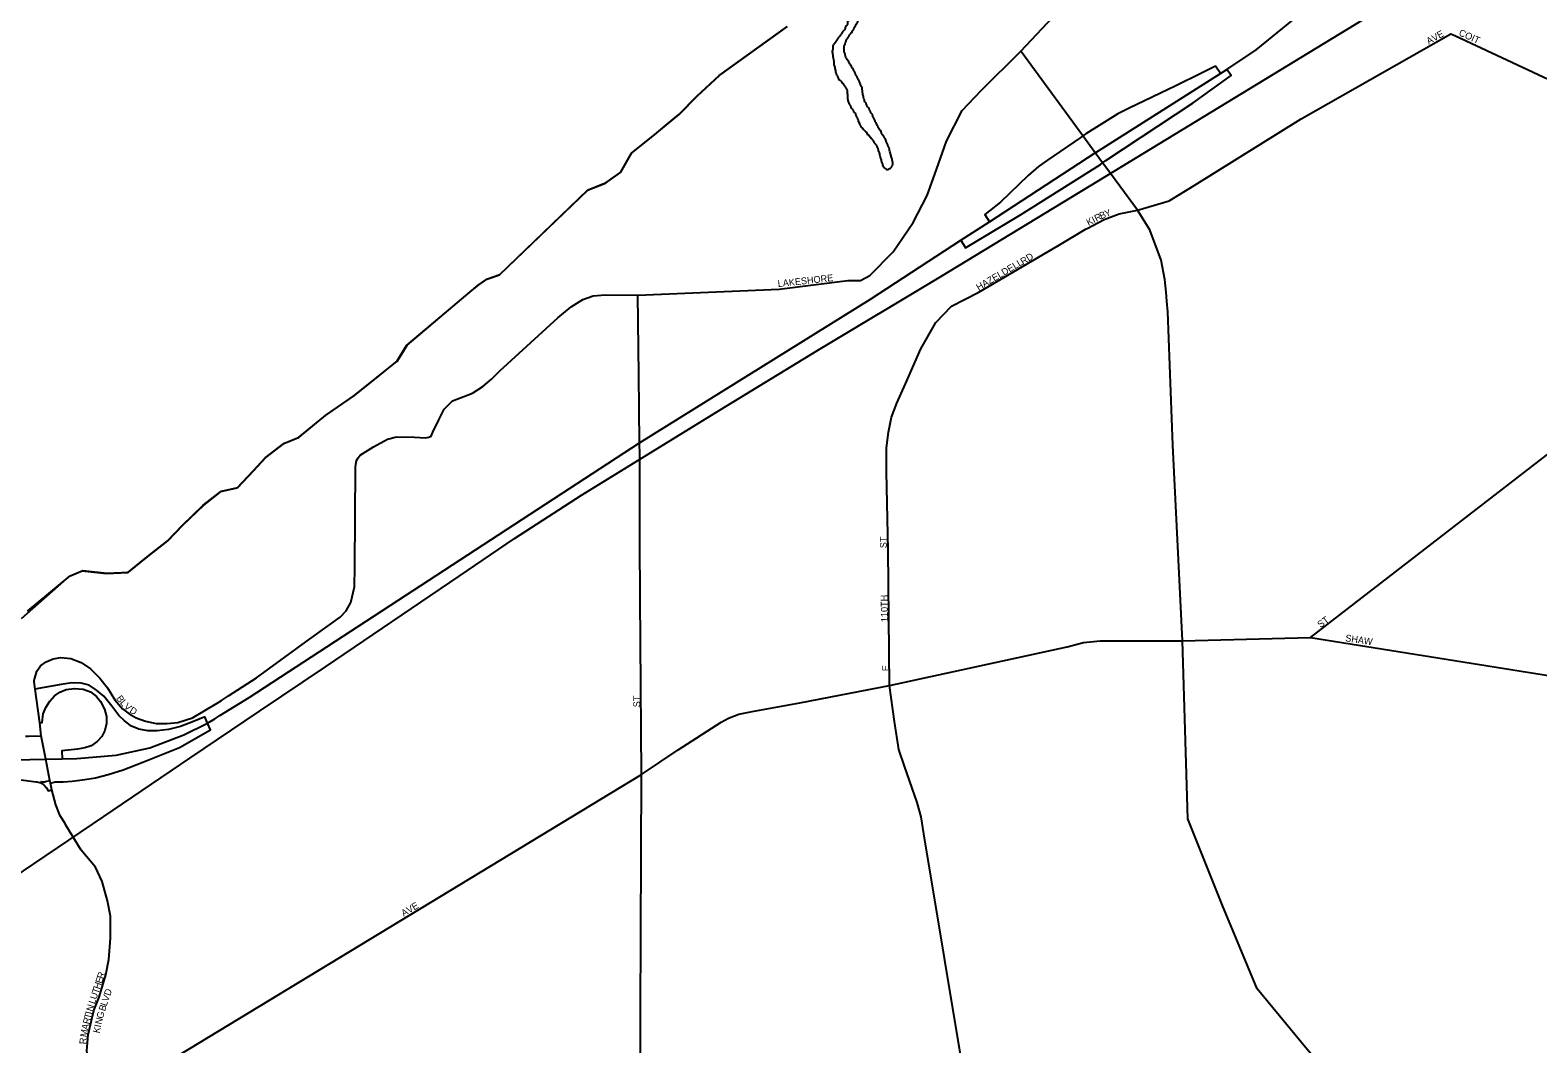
# Model space of a CAD drawing. Extents: x -561 to 1170, y 0 to 846.
# Drawn here: x 287.41 to 317.26, y 322.88 to 342.95 of the extents above; entities that cross this region are included whole.
import ezdxf

# ---------------------------------------------------------------- set-up
doc = ezdxf.new("R2010")
doc.units = 0
for name, color, linetype in [('GM_X_City_Street', 7, 'Continuous'), ('GM_X_City_Street_Text', 7, 'Continuous'), ('GM_X_County', 7, 'Continuous'), ('GM_X_Interchange_Ramps', 7, 'Continuous'), ('GM_X_Interstate_Route', 7, 'Continuous'), ('GM_X_Major_Lake', 7, 'Continuous'), ('GM_X_Major_River', 7, 'Continuous'), ('GM_X_Rail_Line', 7, 'Continuous')]:
    doc.layers.add(name, color=color, linetype=linetype)

msp = doc.modelspace()

# ---------------------------------------------------------------- linework, layer by layer
at = {"layer": 'GM_X_City_Street'}
for points in [[(299.445, 337.707), (302.241, 337.822), (303.601, 337.991), (303.855, 337.991), (304.038, 338.09), (304.501, 338.563), (304.896, 339.145), (305.172, 339.678), (305.359, 340.191), (305.557, 340.753), (305.862, 341.359), (306.242, 341.753), (307.026, 342.532), (309.036, 344.677), (309.558, 345.319), (309.779, 345.681), (310.322, 346.484), (310.482, 346.765), (310.643, 347.428), (310.804, 347.97), (311.346, 348.512), (314.499, 351.323), (316.868, 353.552), (319.359, 356.088)], [(308.34, 339.026), (308.677, 339.201), (308.976, 339.311), (309.338, 339.387), (309.961, 339.571), (310.459, 339.875), (312.577, 341.197), (315.538, 342.878), (315.633, 342.834)], [(315.633, 342.834), (321.654, 340.021)], [(308.253, 340.855), (307.026, 342.532)], [(308.728, 340.209), (308.645, 340.321), (308.498, 340.519), (308.253, 340.855)], [(309.918, 337.583), (309.904, 337.761), (309.875, 338.015), (309.803, 338.399), (309.578, 338.998), (309.338, 339.387), (308.728, 340.209)], [(306.193, 337.761), (306.197, 337.763), (307.761, 338.679), (308.321, 339.016), (308.34, 339.026)], [(309.325, 330.861), (310.226, 330.859), (312.759, 330.925), (317.723, 334.759), (318.175, 335.06), (318.513, 335.285), (318.889, 335.699), (319.491, 336.338), (320.569, 337.493), (321.071, 338.03), (321.753, 338.767), (321.903, 338.93)], [(291.116, 329.628), (291.201, 329.678), (291.341, 329.77), (291.893, 330.132), (292.947, 330.892), (293.549, 331.327), (293.669, 331.455), (293.763, 331.619), (293.837, 331.932), (293.841, 332.328), (293.852, 334.289), (293.859, 334.36), (293.878, 334.43), (293.906, 334.485), (293.948, 334.537), (294.213, 334.705), (294.486, 334.853), (294.665, 334.897), (295.024, 334.893), (295.24, 334.882), (295.308, 334.893), (295.352, 334.912), (295.389, 334.994), (295.503, 335.236), (295.61, 335.45), (295.772, 335.612), (296, 335.7), (296.168, 335.764), (296.376, 335.894), (296.547, 336.044), (296.713, 336.205), (297.863, 337.256), (298.122, 337.475), (298.358, 337.617), (298.563, 337.689), (298.795, 337.712), (299.445, 337.707)], [(299.464, 336.125), (299.445, 337.707)], [(304.367, 334.407), (304.367, 334.682), (304.405, 334.991), (304.468, 335.286), (304.574, 335.568), (304.742, 335.951), (305.045, 336.64), (305.344, 337.162), (305.654, 337.485), (306.193, 337.761)], [(314.914, 320.143), (314.872, 320.193), (314.522, 320.606), (312.669, 322.805), (311.707, 323.973), (311.021, 325.621), (310.335, 327.339), (310.226, 330.859), (310.032, 334.733), (309.934, 337.376), (309.918, 337.583)], [(299.481, 334.543), (299.48, 334.782), (299.464, 336.125)], [(299.486, 332.817), (299.481, 334.543)], [(304.429, 329.977), (304.397, 332.657), (304.367, 334.21), (304.367, 334.407)], [(299.516, 328.214), (299.489, 331.713), (299.486, 332.817)], [(288.3, 321.413), (288.928, 321.795), (289.954, 322.416), (299.516, 328.214), (300.245, 328.705), (301.091, 329.251), (301.237, 329.328), (301.441, 329.408), (301.71, 329.462), (302.649, 329.634), (304.429, 329.977), (307.946, 330.745), (308.268, 330.826), (308.594, 330.863), (309.325, 330.861)], [(312.759, 330.925), (317.22, 330.216), (317.22, 330.216)], [(287.497, 330.051), (287.495, 330.078), (287.545, 330.259), (287.622, 330.364), (287.73, 330.448), (287.869, 330.503), (288.021, 330.53), (288.219, 330.511), (288.423, 330.431), (288.608, 330.305), (288.797, 330.12), (288.946, 329.929), (289.094, 329.692), (289.242, 329.517), (289.374, 329.415), (289.516, 329.338), (289.701, 329.273), (289.907, 329.227), (290.121, 329.223), (290.337, 329.246), (290.625, 329.34), (291.116, 329.628)], [(317.22, 330.216), (320.705, 329.663)], [(287.324, 328.975), (287.383, 328.973), (287.633, 328.981), (287.608, 329.24), (287.512, 329.908), (287.497, 330.051)], [(310.494, 312.855), (310.41, 313.054), (310.24, 313.28), (309.222, 314.361), (308.511, 315.421), (306.872, 317.852), (306.589, 318.314), (306.516, 318.657), (306.329, 319.697), (305.107, 327.044), (305.053, 327.379), (304.976, 327.663), (304.722, 328.379), (304.61, 328.713), (304.528, 329.265), (304.429, 329.977)], [(287.806, 328.1), (287.723, 328.519), (287.633, 328.981)], [(287.994, 327.431), (287.921, 327.614), (287.846, 327.912), (287.818, 328.042), (287.806, 328.1)], [(299.485, 320.325), (299.485, 320.35), (299.516, 328.214)], [(288.123, 327.214), (288.105, 327.243), (288.007, 327.397), (287.994, 327.431)], [(288.928, 321.795), (288.743, 322.074), (288.638, 322.327), (288.565, 322.565), (288.537, 322.749), (288.566, 323.063), (288.676, 323.546), (288.781, 323.807), (288.913, 324.253), (288.972, 324.554), (289.008, 324.977), (289.005, 325.41), (288.945, 325.712), (288.841, 326.098), (288.705, 326.381), (288.425, 326.716), (288.123, 327.214)]]:
    msp.add_lwpolyline(points, dxfattribs=at)
at = {"layer": 'GM_X_County'}
msp.add_lwpolyline([(287.244, 331.302), (288.195, 332.144), (288.443, 332.244), (288.925, 332.194), (289.347, 332.214), (289.734, 332.526), (290.127, 332.833), (290.433, 333.15), (290.841, 333.544), (291.19, 333.817), (291.514, 333.891), (291.831, 334.229), (292.067, 334.486), (292.438, 334.766), (292.727, 334.888), (293.259, 335.322), (293.824, 335.708), (294.221, 336.026), (294.673, 336.394), (294.864, 336.705), (296.116, 337.765), (296.282, 337.902), (296.454, 338.018), (296.703, 338.107), (298.451, 339.784), (298.802, 339.924), (299.098, 340.133), (299.316, 340.515), (299.772, 340.877), (299.992, 341.064), (300.256, 341.278), (300.615, 341.64), (301.055, 342.051), (302.394, 343.014)], dxfattribs=at)
at = {"layer": 'GM_X_Interchange_Ramps'}
for points in [[(310.978, 342.094), (310.879, 342.238), (310.603, 342.099), (310.092, 341.85), (309.171, 341.407), (308.944, 341.296), (308.314, 340.896), (308.253, 340.855)], [(308.645, 340.321), (308.707, 340.369), (310.435, 341.508), (311.188, 342.052), (311.104, 342.174)], [(308.253, 340.855), (308.199, 340.819), (307.552, 340.377), (307.374, 340.252), (307.168, 340.07), (306.626, 339.545), (306.313, 339.301), (306.405, 339.158)], [(305.841, 338.79), (305.933, 338.641), (307.019, 339.295), (308.601, 340.288), (308.645, 340.321)], [(290.928, 329.235), (290.874, 329.358), (290.645, 329.263), (290.391, 329.166), (290.15, 329.105), (289.929, 329.08), (289.747, 329.081), (289.566, 329.115), (289.421, 329.175), (289.284, 329.275), (289.17, 329.383), (289.03, 329.57), (288.874, 329.769), (288.729, 329.888), (288.58, 329.985), (288.423, 330.021), (288.237, 330.031), (288.028, 329.998), (287.578, 329.919), (287.512, 329.908)], [(287.608, 329.24), (287.654, 329.247), (287.675, 329.417), (287.724, 329.543), (287.804, 329.668), (287.896, 329.77), (287.999, 329.844), (288.126, 329.898), (288.292, 329.92), (288.461, 329.903), (288.607, 329.854), (288.728, 329.762), (288.81, 329.659), (288.887, 329.512), (288.925, 329.362), (288.928, 329.227), (288.895, 329.086), (288.835, 328.968), (288.743, 328.87), (288.624, 328.784), (288.498, 328.742), (288.351, 328.716), (288.043, 328.687), (288.048, 328.525)], [(287.818, 328.042), (287.91, 328.068), (288.065, 328.072), (288.248, 328.086), (288.498, 328.119), (288.709, 328.152), (288.958, 328.217), (289.259, 328.309), (289.643, 328.459), (290.371, 328.748), (290.987, 329.1), (290.928, 329.235)], [(285.391, 328.455), (285.396, 328.298), (285.795, 328.266), (286.469, 328.212), (287.533, 328.072), (287.544, 328.069), (287.628, 328.048), (287.665, 328.033), (287.695, 328.008), (287.74, 327.953), (287.774, 327.892), (287.846, 327.912)], [(287.628, 328.048), (287.635, 328.075), (287.673, 328.074), (287.698, 328.074), (287.72, 328.077), (287.742, 328.082), (287.806, 328.1)]]:
    msp.add_lwpolyline(points, dxfattribs=at)
at = {"layer": 'GM_X_Interstate_Route'}
for points in [[(308.508, 340.526), (310.978, 342.094), (311.104, 342.174), (311.687, 342.56), (312.845, 343.502), (313.658, 344.387), (314.295, 345.272), (314.668, 345.951), (314.987, 346.651), (315.195, 347.247), (315.541, 348.368), (315.818, 349.172), (316.193, 349.919), (316.643, 350.66)], [(291.171, 329.381), (291.752, 329.741), (299.48, 334.782), (304.048, 337.624), (305.841, 338.79), (306.405, 339.158), (308.498, 340.519), (308.508, 340.526)], [(287.723, 328.519), (288.048, 328.525), (288.341, 328.53), (289.116, 328.599), (289.785, 328.744), (290.459, 329.003), (290.928, 329.235), (291.072, 329.319), (291.171, 329.381)], [(286.132, 328.484), (287.723, 328.519)]]:
    msp.add_lwpolyline(points, dxfattribs=at)
at = {"layer": 'GM_X_Major_Lake'}
for points in [[(292.45, 334.773), (292.739, 334.895), (293.271, 335.329), (293.836, 335.715), (294.233, 336.033), (294.685, 336.401), (294.876, 336.712), (296.128, 337.772), (296.294, 337.909), (296.466, 338.025), (296.714, 338.114), (298.463, 339.791), (298.814, 339.931), (299.109, 340.14), (299.328, 340.521), (299.784, 340.884), (300.004, 341.071), (300.268, 341.285), (300.627, 341.647), (301.067, 342.058), (302.406, 343.021)], [(287.36, 331.449), (288.207, 332.151), (288.455, 332.251), (288.937, 332.201), (289.359, 332.221), (289.746, 332.533), (290.139, 332.84), (290.445, 333.157), (290.853, 333.55), (291.202, 333.824), (291.526, 333.898), (291.843, 334.236), (292.079, 334.493), (292.45, 334.773)]]:
    msp.add_lwpolyline(points, dxfattribs=at)
at = {"layer": 'GM_X_Major_River'}
for points in [[(303.389, 343.704), (303.39, 343.702), (303.401, 343.686), (303.417, 343.67), (303.428, 343.654), (303.445, 343.638), (303.461, 343.616), (303.472, 343.6), (303.488, 343.589), (303.499, 343.568), (303.51, 343.552), (303.527, 343.525), (303.56, 343.476), (303.565, 343.46), (303.576, 343.444), (303.592, 343.433), (303.603, 343.411), (303.609, 343.395), (303.625, 343.39), (303.631, 343.374), (303.631, 343.336), (303.637, 343.309), (303.637, 343.238), (303.632, 343.222), (303.627, 343.2), (303.627, 343.184), (303.622, 343.168), (303.617, 343.146), (303.606, 343.129), (303.595, 343.091), (303.596, 343.075), (303.564, 343.026), (303.548, 342.999), (303.542, 342.972), (303.521, 342.944), (303.51, 342.928), (303.489, 342.901), (303.478, 342.879), (303.462, 342.863), (303.452, 342.846), (303.43, 342.819), (303.419, 342.803), (303.403, 342.786), (303.393, 342.764), (303.377, 342.748), (303.366, 342.726), (303.345, 342.699), (303.329, 342.677), (303.313, 342.65), (303.302, 342.617), (303.303, 342.568), (303.297, 342.552), (303.298, 342.487), (303.303, 342.46), (303.304, 342.433), (303.309, 342.411), (303.309, 342.395), (303.315, 342.373), (303.315, 342.357), (303.321, 342.341), (303.321, 342.297), (303.338, 342.233), (303.343, 342.216), (303.344, 342.184), (303.355, 342.151), (303.355, 342.13), (303.366, 342.108), (303.372, 342.092), (303.372, 342.076), (303.388, 342.049), (303.394, 342.032), (303.449, 341.952), (303.47, 341.935), (303.492, 341.903), (303.509, 341.892), (303.514, 341.871), (303.531, 341.855), (303.563, 341.801), (303.574, 341.784), (303.586, 341.752), (303.586, 341.719), (303.592, 341.676), (303.592, 341.66), (303.592, 341.633), (303.592, 341.617), (303.598, 341.595), (303.598, 341.579), (303.603, 341.557), (303.615, 341.519), (303.631, 341.487), (303.642, 341.471), (303.648, 341.454), (303.659, 341.438), (303.664, 341.422), (303.686, 341.39), (303.703, 341.368), (303.713, 341.352)], [(304.065, 341.306), (304.049, 341.333), (304.027, 341.376), (304.021, 341.392), (303.999, 341.425), (303.983, 341.446), (303.977, 341.468), (303.966, 341.489), (303.961, 341.506), (303.945, 341.522), (303.934, 341.543), (303.928, 341.57), (303.917, 341.592), (303.911, 341.641), (303.9, 341.673), (303.9, 341.695), (303.894, 341.711), (303.894, 341.749), (303.888, 341.771), (303.883, 341.809), (303.861, 341.846), (303.855, 341.863), (303.849, 341.884), (303.838, 341.906), (303.822, 341.944), (303.811, 341.971), (303.8, 341.992), (303.789, 342.019), (303.778, 342.036), (303.761, 342.063), (303.75, 342.084), (303.739, 342.117), (303.728, 342.138), (303.717, 342.154), (303.712, 342.171), (303.695, 342.192), (303.684, 342.208), (303.673, 342.23), (303.651, 342.268), (303.64, 342.284), (303.629, 342.305), (303.607, 342.343), (303.591, 342.37), (303.575, 342.392), (303.564, 342.413), (303.547, 342.462), (303.547, 342.478), (303.536, 342.505), (303.53, 342.532), (303.53, 342.565), (303.524, 342.592), (303.529, 342.608), (303.529, 342.635), (303.54, 342.657), (303.556, 342.706), (303.566, 342.728), (303.577, 342.755), (303.593, 342.782), (303.603, 342.799), (303.619, 342.826), (303.63, 342.842), (303.635, 342.859), (303.657, 342.875), (303.667, 342.897), (303.684, 342.908), (303.694, 342.935), (303.705, 342.951), (303.721, 342.968), (303.726, 342.989), (303.742, 343.011), (303.753, 343.028), (303.758, 343.044), (303.769, 343.066), (303.785, 343.088), (303.795, 343.104), (303.801, 343.12), (303.806, 343.142), (303.817, 343.158), (303.827, 343.18), (303.832, 343.196), (303.832, 343.218), (303.838, 343.234), (303.837, 343.337), (303.847, 343.37), (303.852, 343.392), (303.852, 343.457), (303.846, 343.473), (303.824, 343.516), (303.819, 343.532), (303.808, 343.549), (303.791, 343.581), (303.775, 343.603), (303.764, 343.619), (303.742, 343.635), (303.726, 343.651), (303.709, 343.673), (303.698, 343.689)], [(303.713, 341.352), (303.714, 341.336), (303.73, 341.319), (303.752, 341.287), (303.757, 341.271), (303.768, 341.249), (303.78, 341.222), (303.79, 341.206), (303.796, 341.19), (303.807, 341.163), (303.807, 341.141), (303.824, 341.13), (303.829, 341.109), (303.84, 341.076), (303.851, 341.055), (303.862, 341.039), (303.879, 341.017), (303.911, 340.985), (303.928, 340.963), (303.944, 340.947), (303.961, 340.936), (303.977, 340.909), (303.999, 340.882), (304.015, 340.872), (304.026, 340.85), (304.048, 340.829), (304.059, 340.812), (304.075, 340.796), (304.092, 340.78), (304.114, 340.748), (304.125, 340.721), (304.136, 340.705), (304.158, 340.678), (304.168, 340.662), (304.185, 340.629), (304.196, 340.613), (304.196, 340.597), (304.202, 340.58), (304.202, 340.559), (304.213, 340.543), (304.224, 340.516), (304.229, 340.489), (304.241, 340.445), (304.246, 340.413), (304.252, 340.397), (304.263, 340.359), (304.274, 340.326), (304.285, 340.299), (304.296, 340.267), (304.307, 340.24), (304.318, 340.224), (304.362, 340.197), (304.378, 340.192), (304.394, 340.192), (304.416, 340.203), (304.432, 340.214), (304.454, 340.225), (304.47, 340.247), (304.48, 340.263), (304.486, 340.279), (304.491, 340.301), (304.49, 340.339), (304.485, 340.366), (304.479, 340.388), (304.479, 340.404), (304.468, 340.431), (304.457, 340.463), (304.44, 340.528), (304.429, 340.571), (304.423, 340.588), (304.412, 340.631), (304.401, 340.647), (304.396, 340.669), (304.385, 340.69), (304.362, 340.744), (304.357, 340.761), (304.329, 340.815), (304.318, 340.831), (304.296, 340.869), (304.28, 340.89), (304.269, 340.906), (304.263, 340.939), (304.252, 340.955), (304.231, 340.977), (304.22, 341.004), (304.203, 341.03), (304.197, 341.052), (304.181, 341.068), (304.17, 341.101), (304.148, 341.128), (304.143, 341.144), (304.137, 341.166), (304.109, 341.219), (304.099, 341.236), (304.093, 341.257), (304.087, 341.279), (304.065, 341.306)]]:
    msp.add_spline(points, degree=3, dxfattribs=at)
at = {"layer": 'GM_X_Rail_Line'}
msp.add_lwpolyline([(279.093, 320.776), (281.705, 322.537), (283.33, 323.635), (285.583, 325.161), (287.487, 326.446), (288.873, 327.384), (290.578, 328.537), (291.955, 329.471), (293.258, 330.35), (295.908, 332.143), (297.005, 332.885), (298.332, 333.742), (301.077, 335.433), (302.989, 336.599), (305.442, 338.073), (308.722, 340.067), (314.238, 343.426), (315.432, 344.15), (316.833, 345.005), (319.827, 346.825)], dxfattribs=at)

# ---------------------------------------------------------------- texts
at = {"layer": 'GM_X_City_Street_Text'}
for s, rotation, p in [('AVE', 29.2472, (315.101, 342.661)), ('COIT', 335.8594, (315.683, 342.852)), ('B', 23.5877, (308.617, 339.203)), ('Y', 19.8655, (308.713, 339.245)), ('K', 27.386, (308.366, 339.073)), ('I', 27.386, (308.472, 339.128)), ('R', 27.3796, (308.524, 339.155)), ('RD', 32.0127, (307.07, 338.299)), ('HAZELDELL', 30.719, (306.192, 337.788)), ('LAKESHORE', 6.1878, (302.221, 337.864)), ('ST', 90, (304.373, 332.695)), ('110TH', 91.1685, (304.396, 331.233)), ('ST', 37.5735, (312.96, 331.111)), ('SHAW', 351.4679, (313.442, 330.855)), ('E', 90, (304.42, 330.26)), ('B', 308.2009, (289.111, 329.718)), ('L', 311.8225, (289.183, 329.627)), ('V', 319.4394, (289.26, 329.543)), ('D', 328.3239, (289.369, 329.452)), ('ST', 90, (299.49, 329.547)), ('AVE', 30.9612, (294.81, 325.399)), ('E', 71.302, (288.83, 324.068)), ('R', 72.1912, (288.861, 324.16)), ('U', 71.2886, (288.723, 323.752)), ('T', 71.3185, (288.762, 323.865)), ('H', 71.3093, (288.792, 323.955)), ('V', 70.7564, (288.958, 323.712)), ('D', 70.7079, (288.997, 323.824)), ('N', 73.127, (288.648, 323.516)), ('L', 71.3058, (288.693, 323.662)), ('B', 72.6402, (288.896, 323.521)), ('L', 71.254, (288.927, 323.622)), ('A', 76.3878, (288.558, 323.149)), ('R', 76.2171, (288.586, 323.264)), ('T', 76.2473, (288.611, 323.368)), ('I', 76.0061, (288.634, 323.46)), ('I', 77.0775, (288.814, 323.201)), ('N', 76.4567, (288.827, 323.259)), ('G', 74.7602, (288.855, 323.373)), ('R', 85.4784, (288.522, 322.872)), ('M', 79.876, (288.533, 323.01)), ('K', 77.1037, (288.787, 323.085))]:
    msp.add_text(s, height=0.135, rotation=rotation, dxfattribs=at).set_placement(p)

doc.saveas('drawing.dxf')
